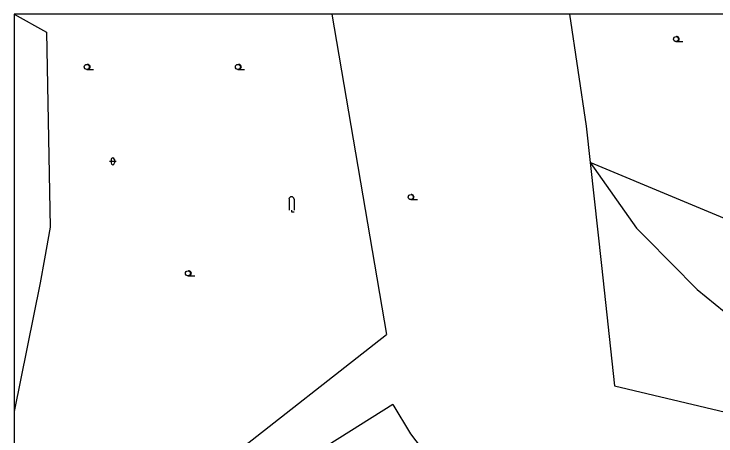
# Model space of a CAD drawing. Extents: x -599951 to -598963, y -1164095 to -1162939.
# Drawn here: x -599951.1 to -599846.5, y -1163002.3 to -1162939.4 of the extents above; entities that cross this region are included whole.
import ezdxf

# ---------------------------------------------------------------- set-up
doc = ezdxf.new("R2010")
doc.units = 0
for name, color, linetype in [('Level 11', 7, 'Continuous'), ('Level 14', 7, 'Continuous'), ('Level 36', 7, 'Continuous'), ('Level 51', 7, 'Continuous'), ('Level 7', 7, 'Continuous'), ('Vrstva 53', 7, 'Continuous')]:
    doc.layers.add(name, color=color, linetype=linetype)

msp = doc.modelspace()

# ---------------------------------------------------------------- linework, layer by layer
at = {"layer": 'Level 11'}
for p, q in [((-599903.74, -1162939.4), (-599895.6, -1162987.14)), ((-599868.32, -1162939.4), (-599865.85, -1162956.08))]:
    msp.add_line(p, q, dxfattribs=at)
for points in [[(-599865.85, -1162956.08), (-599865.26, -1162961.52)], [(-599865.26, -1162961.52), (-599863.58, -1162976.88)], [(-599851.8, -1162967.13), (-599865.26, -1162961.52)], [(-599796.94, -1162989.98), (-599851.8, -1162967.13)], [(-599863.58, -1162976.88), (-599861.63, -1162994.78)], [(-599861.63, -1162994.78), (-599838.36, -1163000.29), (-599808.34, -1163001.79)]]:
    msp.add_lwpolyline(points, dxfattribs=at)
at = {"layer": 'Level 14'}
for points in [[(-599865.26, -1162961.52), (-599858.35, -1162971.3), (-599856.97, -1162972.69)], [(-599856.97, -1162972.69), (-599849.31, -1162980.43), (-599839.91, -1162988.1), (-599829.51, -1162993.28), (-599808.34, -1163001.79)], [(-599919.3, -1163005.71), (-599895.6, -1162987.14)], [(-599894.69, -1162997.58), (-599909.12, -1163006.64), (-599916.12, -1163013.59), (-599923.44, -1163020.2)], [(-599894.69, -1162997.58), (-599892.04, -1163001.95), (-599889.01, -1163005.93), (-599886.61, -1163008.79), (-599883.32, -1163012.12), (-599880.81, -1163014.33), (-599878.56, -1163016.12)]]:
    msp.add_lwpolyline(points, dxfattribs=at)
at = {"layer": 'Level 36'}
for p, q in [((-599852.46, -1162943.5), (-599851.46, -1162943.5)), ((-599940.29, -1162947.66), (-599939.29, -1162947.66)), ((-599917.75, -1162947.66), (-599916.75, -1162947.66)), ((-599936.66, -1162961.09), (-599936.66, -1162961.59)), ((-599936.16, -1162961.09), (-599936.16, -1162961.59)), ((-599936.91, -1162961.34), (-599935.91, -1162961.34)), ((-599910.14, -1162967), (-599910.14, -1162968.62)), ((-599909.39, -1162967), (-599909.39, -1162968.62)), ((-599892, -1162967.05), (-599891, -1162967.05)), ((-599925.2, -1162978.41), (-599924.2, -1162978.41))]:
    msp.add_line(p, q, dxfattribs=at)
msp.add_lwpolyline([(-599909.77, -1162968.62), (-599909.77, -1162968.87), (-599909.39, -1162968.87)], dxfattribs=at)
for centre in [(-599852.46, -1162943.13), (-599940.29, -1162947.28), (-599917.75, -1162947.28), (-599892, -1162966.67), (-599925.2, -1162978.03)]:
    msp.add_circle(centre, 0.375, dxfattribs=at)
for centre, radius, start, end in [((-599852.34, -1162943.13), 0.375, 260.4059, 99.5941), ((-599940.16, -1162947.28), 0.375, 260.4059, 99.5941), ((-599917.62, -1162947.28), 0.375, 260.4059, 99.5941), ((-599936.41, -1162961.09), 0.25, 0, 180), ((-599936.41, -1162961.59), 0.25, 180, 0), ((-599891.88, -1162966.67), 0.375, 260.4059, 99.5941), ((-599909.77, -1162966.99), 0.375, 0, 180), ((-599925.07, -1162978.03), 0.375, 260.4059, 99.5941)]:
    msp.add_arc(centre, radius, start, end, dxfattribs=at)
at = {"layer": 'Level 51'}
msp.add_line((-599951.12, -1162939.4), (-599946.3, -1162942.08), dxfattribs=at)
msp.add_line((-599951.12, -1162939.4), (-599946.3, -1162942.08), dxfattribs=at)
for points in [[(-599946.3, -1162942.08), (-599945.76, -1162971.13)], [(-599946.3, -1162942.08), (-599945.76, -1162971.13)], [(-599945.76, -1162971.13), (-599946.6, -1162975.89)], [(-599945.76, -1162971.13), (-599946.6, -1162975.89)], [(-599946.6, -1162975.89), (-599947.21, -1162979.44)], [(-599946.6, -1162975.89), (-599947.21, -1162979.44)]]:
    msp.add_lwpolyline(points, dxfattribs=at)
at = {"layer": 'Level 7'}
msp.add_line((-599947.21, -1162979.44), (-599951.12, -1162998.6), dxfattribs=at)
msp.add_line((-599947.21, -1162979.44), (-599951.12, -1162998.6), dxfattribs=at)
at = {"layer": 'Vrstva 53'}
msp.add_lwpolyline([(-599951.12, -1164094.69), (-598963.21, -1164094.69), (-598963.21, -1162939.4), (-599951.12, -1162939.4)], close=True, dxfattribs=at)

doc.saveas('drawing.dxf')
